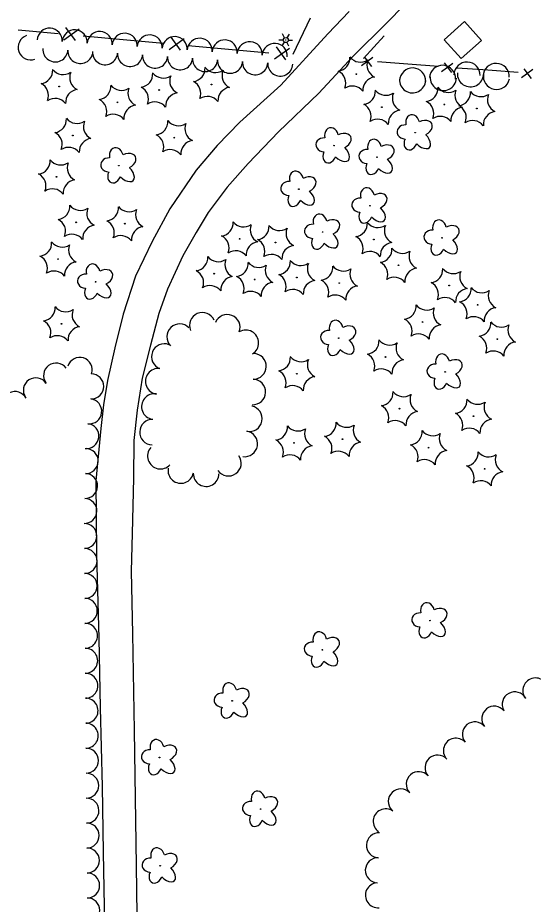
# Model space of a CAD drawing. Extents: x 588843 to 2552415, y 180129 to 269402.
# Drawn here: x 603881.1 to 604032, y 183143.6 to 183402.8 of the extents above; entities that cross this region are included whole.
import ezdxf

# ---------------------------------------------------------------- set-up
doc = ezdxf.new("R2010")
doc.units = 0
for name, color, linetype in [('E_BLD', 7, 'Continuous'), ('E_DWY', 7, 'Continuous'), ('E_FEN_P', 7, 'Continuous'), ('E_LAND_TreeLine_P', 7, 'Continuous'), ('E_LAND_Vegetation', 7, 'Continuous'), ('E_LTG', 7, 'Continuous')]:
    doc.layers.add(name, color=color, linetype=linetype)

# ---------------------------------------------------------------- blocks, each defined once
blk = doc.blocks.new('LPOL_3')
at = {"layer": 'E_LTG'}
for p, q in [((-13.1, 0), (-4.9, 0)), ((-2.5, 4.3), (-6.6, 11.4)), ((2.5, 4.3), (6.6, 11.4)), ((4.9, 0), (13.1, 0)), ((-6.6, -11.4), (-2.5, -4.3)), ((6.6, -11.4), (2.5, -4.3))]:
    blk.add_line(p, q, dxfattribs=at)
for radius in [4.92, 4.92, 4.92, 0.41]:
    blk.add_circle((0, 0), radius, dxfattribs=at)
blk = doc.blocks.new('DTRE_3')
at = {"layer": 'E_LAND_Vegetation'}
blk.add_circle((-0.6, 0), 0.601, dxfattribs=at)
for centre, major_axis, ratio in [((-6.1, 17.5), (4.5, -16.3), 0.782863), ((13.3, 9), (-17.3, -9.6), 0.691916), ((-19.3, 0.5), (16.2, -0.4), 0.832022), ((-8.2, -17.2), (5.9, 15.9), 0.716896), ((11.6, -12.2), (-16.4, 15), 0.560249)]:
    blk.add_ellipse(centre, major_axis=major_axis, ratio=ratio, start_param=1.570796, end_param=4.712389, dxfattribs=at)
blk = doc.blocks.new('CTRE_3')
at = {"layer": 'E_LAND_Vegetation'}
blk.add_circle((0, 0), 0.733, dxfattribs=at)
for centre, start, end in [((-39.3, 29.4), 280.2067, 5.9716), ((5.9, 49), 220.2113, 305.9762), ((45.4, 19.3), 160.2113, 245.9762), ((-45.4, -19.3), 340.2113, 65.9762), ((39.5, -29.6), 100.2511, 185.9272), ((-5.9, -49), 40.2113, 125.9762)]:
    blk.add_arc(centre, 25.8, start, end, dxfattribs=at)
blk = doc.blocks.new('DTRE_4')
at = {"layer": 'E_LAND_Vegetation'}
blk.add_circle((-0.6, 0), 0.601, dxfattribs=at)
for centre, major_axis, ratio in [((-6.1, 17.5), (4.5, -16.3), 0.782863), ((13.3, 9), (-17.3, -9.6), 0.691916), ((-19.3, 0.5), (16.2, -0.4), 0.832022), ((-8.2, -17.2), (5.9, 15.9), 0.716896), ((11.6, -12.2), (-16.4, 15), 0.560249)]:
    blk.add_ellipse(centre, major_axis=major_axis, ratio=ratio, start_param=1.570796, end_param=4.712389, dxfattribs=at)

msp = doc.modelspace()

# ---------------------------------------------------------------- linework, layer by layer
at = {"layer": 'E_BLD'}
msp.add_lwpolyline([(604005.94, 183396.41), (604011.83, 183401.71), (604016.81, 183396.18), (604010.92, 183390.88)], close=True, dxfattribs=at)
at = {"layer": 'E_DWY'}
for points in [[(603978.14, 183404.7), (603971.85, 183398.09), (603958.1, 183383.15), (603946.15, 183372.33), (603939.52, 183365.51), (603933.32, 183358.24), (603925.65, 183346.94), (603920.47, 183337.43), (603915.59, 183327.24), (603912, 183316.13), (603909.57, 183306.3), (603907.36, 183296.79), (603906.23, 183289.67), (603905.43, 183282.76), (603904.01, 183267.38), (603904.14, 183245.89), (603904.82, 183221.41), (603905.21, 183201.01), (603905.83, 183178.07), (603906.15, 183158.78), (603906.65, 183132.21)], [(603994.18, 183406.56), (603989.15, 183401.34), (603979.22, 183391.55), (603969.25, 183380.77), (603957.4, 183369.51), (603948.59, 183360.24), (603942.4, 183353.29), (603936.85, 183345.88), (603933.34, 183340.06), (603929.46, 183333.25), (603924.93, 183323.5), (603922.37, 183316.32), (603919.95, 183307.04), (603917.52, 183297.43), (603916.09, 183288.11), (603915.12, 183279.22), (603914.95, 183268.21), (603914.6, 183252.02), (603914.32, 183241.02), (603914.67, 183222.72), (603915.22, 183194.38), (603915.82, 183154.92), (603916.12, 183125.93)]]:
    msp.add_lwpolyline(points, dxfattribs=at)
at = {"layer": 'E_FEN_P'}
for p, q in [((603894.63, 183396.41), (603899.05, 183399.6)), ((603895.14, 183399.95), (603897.9, 183396.18)), ((603925.42, 183393.59), (603929.84, 183396.79)), ((603925.93, 183397.14), (603928.69, 183393.37)), ((603956.72, 183394.33), (603959.48, 183390.56)), ((603956.21, 183390.78), (603960.63, 183393.97)), ((603985.07, 183391.26), (603981.75, 183388.78)), ((603984.72, 183388.56), (603982.58, 183391.39)), ((604008.45, 183389.5), (604005.13, 183387.02)), ((604008.1, 183386.8), (604005.96, 183389.63)), ((604031.83, 183387.74), (604028.51, 183385.26)), ((604031.48, 183385.04), (604029.34, 183387.87))]:
    msp.add_line(p, q, dxfattribs=at)
for points in [[(603961.7, 183392.15), (603966.83, 183402.78)], [(603881.21, 183399.29), (603892.97, 183398.22)], [(603900.25, 183397.55), (603912, 183396.48)], [(603982.31, 183390.91), (603988.35, 183397.51)], [(603912, 183396.48), (603923.76, 183395.41)], [(603931.04, 183394.74), (603942.79, 183393.67)], [(603942.79, 183393.67), (603954.55, 183392.59)], [(603995.27, 183389.23), (603986.35, 183389.9)], [(604004.2, 183388.56), (603995.27, 183389.23)], [(604018.65, 183387.47), (604009.73, 183388.14)], [(604027.58, 183386.8), (604018.65, 183387.47)]]:
    msp.add_lwpolyline(points, dxfattribs=at)
at = {"layer": 'E_LAND_TreeLine_P'}
for centre, radius, start, end in [((603890.45, 183396.12), 3.67, 356.1404, 176.1404), ((603884.91, 183394.17), 3.67, 109.7894, 289.7894), ((603897.77, 183395.63), 3.67, 356.1404, 176.1404), ((603905.09, 183395.14), 3.67, 356.1404, 176.1404), ((603912.41, 183394.64), 3.67, 356.1404, 176.1404), ((603919.73, 183394.15), 3.67, 356.1404, 176.1404), ((603927.04, 183393.66), 3.67, 356.1404, 176.1404), ((603934.36, 183393.16), 3.67, 356.1404, 176.1404), ((603941.68, 183392.67), 3.67, 356.1404, 176.1404), ((603949, 183392.17), 3.67, 356.1404, 176.1404), ((603956.32, 183391.68), 3.67, 356.1404, 176.1404), ((603892.14, 183393.59), 3.67, 176.4399, 356.4399), ((603899.46, 183393.13), 3.67, 176.4399, 356.4399), ((603906.68, 183392.76), 3.67, 176.0957, 356.0957), ((603914, 183392.26), 3.67, 176.0957, 356.0957), ((603921.32, 183391.76), 3.67, 176.0957, 356.0957), ((603928.64, 183391.26), 3.67, 176.0957, 356.0957), ((603935.95, 183390.76), 3.67, 176.0957, 356.0957), ((603943.27, 183390.26), 3.67, 176.0957, 356.0957), ((603950.59, 183389.81), 3.67, 177.0565, 357.0565), ((603957.92, 183389.44), 3.67, 177.0565, 357.0565), ((604012.58, 183386.04), 3.84, 357.988, 177.988), ((604021.1, 183385.64), 3.84, 357.988, 177.988), ((603996.68, 183384.31), 3.84, 357.988, 177.988), ((604005.4, 183385.09), 3.84, 356.5559, 176.5559), ((604013.59, 183386.47), 3.84, 176.833, 356.833), ((604021.22, 183385.7), 3.84, 168.777, 348.777), ((603996.65, 183384.7), 3.84, 176.833, 356.833), ((604005.63, 183385.36), 3.84, 176.833, 356.833), ((603935.15, 183312.9), 3.75, 23.4149, 203.4149), ((603942.45, 183312.31), 3.75, 338.6532, 158.6532), ((603928.53, 183309.54), 3.75, 44.261, 224.261), ((603947.87, 183307.75), 3.75, 300.7232, 120.7232), ((603924.03, 183303.74), 3.75, 68.3342, 248.3342), ((603899.27, 183299.87), 3.65, 342.0426, 162.0426), ((603950.09, 183300.88), 3.75, 268.7321, 88.7321), ((603892.33, 183298.18), 3.65, 36.6478, 216.6478), ((603902.64, 183295.02), 3.65, 269.8972, 89.8972), ((603922.23, 183296.52), 3.75, 82.2056, 262.2056), ((603886.43, 183293.88), 3.65, 34.0154, 214.0154), ((603949.89, 183293.39), 3.75, 267.988, 87.988), ((603880.32, 183289.88), 3.65, 27.4639, 207.4639), ((603902.05, 183287.75), 3.65, 263.5209, 83.5209), ((603921.11, 183289.11), 3.75, 80.5165, 260.5165), ((603948.91, 183285.59), 3.75, 258.635, 78.635), ((603920.56, 183281.65), 3.75, 87.988, 267.988), ((603901.23, 183280.5), 3.65, 263.5209, 83.5209), ((603947.55, 183278.22), 3.75, 261.0768, 81.0768), ((603901.02, 183273.2), 3.65, 268.4695, 88.4695), ((603922.87, 183274.64), 3.75, 137.9578, 317.9578), ((603942.77, 183272.59), 3.75, 214.8579, 34.8579), ((603928.84, 183270.45), 3.75, 169.3724, 349.3724), ((603900.82, 183265.9), 3.65, 268.4695, 88.4695), ((603936.25, 183269.52), 3.75, 179.1815, 359.1815), ((603900.63, 183258.6), 3.65, 268.4695, 88.4695), ((603900.62, 183251.3), 3.65, 270.374, 90.374), ((603900.67, 183244), 3.65, 270.374, 90.374), ((603900.72, 183236.69), 3.65, 270.374, 90.374), ((603900.76, 183229.39), 3.65, 270.374, 90.374), ((603900.82, 183222.09), 3.65, 270.4247, 90.4247), ((603900.87, 183214.79), 3.65, 270.4247, 90.4247), ((603900.93, 183207.49), 3.65, 270.4247, 90.4247), ((604032.58, 183206.11), 3.66, 38.5893, 218.5893), ((604026.54, 183202.04), 3.66, 28.4536, 208.4536), ((603900.98, 183200.19), 3.65, 270.4247, 90.4247), ((604020.57, 183197.85), 3.66, 38.5034, 218.5034), ((603901.03, 183192.89), 3.65, 270.4247, 90.4247), ((604014.87, 183193.27), 3.66, 38.9024, 218.9024), ((604009.33, 183188.51), 3.66, 41.7426, 221.7426), ((603901.1, 183185.58), 3.65, 270.5175, 90.5175), ((604003.95, 183183.55), 3.66, 41.4937, 221.4937), ((603901.16, 183178.28), 3.65, 270.5175, 90.5175), ((603998.47, 183178.71), 3.66, 41.4937, 221.4937), ((603993.19, 183173.65), 3.66, 43.959, 223.959), ((603901.23, 183170.98), 3.65, 270.5175, 90.5175), ((603988.79, 183167.83), 3.66, 55.0388, 235.0388), ((603901.3, 183163.68), 3.65, 270.5175, 90.5175), ((603986.83, 183160.83), 3.66, 87.2535, 267.2535), ((603901.36, 183156.38), 3.65, 270.5175, 90.5175), ((603986.49, 183153.52), 3.66, 87.988, 267.988), ((603901.43, 183149.08), 3.65, 270.5175, 90.5175), ((603986.52, 183146.22), 3.66, 95.0045, 275.0045), ((603901.5, 183141.77), 3.65, 270.8504, 90.8504)]:
    msp.add_arc(centre, radius, start, end, dxfattribs=at)

# ---------------------------------------------------------------- block references
at = {"layer": 'E_LAND_Vegetation', "xscale": 0.1524003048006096, "yscale": 0.1524003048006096, "rotation": -2.363493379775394}
for name, p in [('CTRE_3', (603980.21, 183386.36)), ('CTRE_3', (603893.22, 183382.73)), ('CTRE_3', (603922.5, 183381.7)), ('CTRE_3', (603937.8, 183383.33)), ('CTRE_3', (603910.27, 183378.1)), ('CTRE_3', (603987.64, 183376.66)), ('CTRE_3', (604005.96, 183377.49)), ('CTRE_3', (604015.46, 183376.27)), ('CTRE_3', (603897.24, 183368.42)), ('DTRE_3', (603997.51, 183369.23)), ('CTRE_3', (603926.93, 183367.77)), ('DTRE_3', (603973.77, 183365.44)), ('DTRE_3', (603986.34, 183362.05)), ('DTRE_3', (603910.8, 183359.58)), ('CTRE_3', (603892.49, 183356.29)), ('DTRE_3', (603963.48, 183352.72)), ('DTRE_3', (603984.27, 183347.85)), ('CTRE_3', (603898.22, 183343.01)), ('CTRE_3', (603912.47, 183342.61)), ('DTRE_3', (603970.42, 183340.18)), ('CTRE_3', (603946.05, 183338.18)), ('CTRE_3', (603985.3, 183337.98)), ('DTRE_3', (604005.38, 183338.46)), ('CTRE_3', (603956.54, 183337.12)), ('CTRE_3', (603892.92, 183332.27)), ('CTRE_3', (603992.51, 183330.45)), ('CTRE_3', (603938.61, 183328.01)), ('CTRE_3', (603962.77, 183326.87)), ('DTRE_3', (603904, 183325.59)), ('CTRE_3', (603950.46, 183326.32)), ('CTRE_3', (603975.21, 183325.25)), ('CTRE_3', (604007.35, 183324.52)), ('CTRE_3', (604015.71, 183318.91)), ('CTRE_3', (603999.6, 183313.87)), ('CTRE_3', (603893.93, 183313.35)), ('DTRE_3', (603975.13, 183309.12)), ('CTRE_3', (604021.46, 183308.87)), ('CTRE_3', (603988.71, 183303.63)), ('CTRE_3', (603962.77, 183298.74)), ('DTRE_3', (604006.27, 183299.27)), ('CTRE_3', (603992.81, 183288.53)), ('CTRE_3', (604014.47, 183286.3)), ('CTRE_3', (603961.96, 183278.5)), ('CTRE_3', (603976.16, 183279.57)), ('CTRE_3', (604001.36, 183277.12)), ('CTRE_3', (604017.76, 183270.93)), ('DTRE_3', (604001.84, 183226.54)), ('DTRE_3', (603970.36, 183218)), ('DTRE_3', (603943.96, 183203.09)), ('DTRE_3', (603922.7, 183186.51)), ('DTRE_3', (603952.29, 183171.42)), ('DTRE_4', (603922.89, 183154.84))]:
    msp.add_blockref(name, p, dxfattribs=at)
at = {"layer": 'E_LTG', "xscale": 0.1524003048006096, "yscale": 0.1524003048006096, "rotation": -2.363493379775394}
msp.add_blockref('LPOL_3', (603959.55, 183396.32), dxfattribs=at)

doc.saveas('drawing.dxf')
